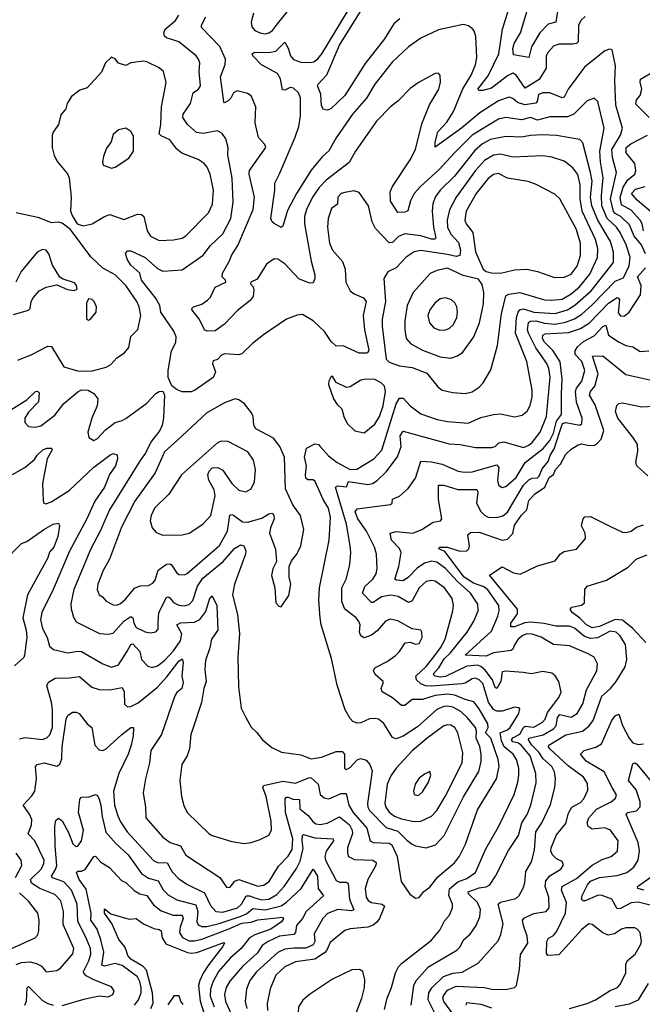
# Model space of a CAD drawing. Extents: x 1550320 to 1685906, y 509093 to 640511.
# Tile 410 of 532: x 1663705 to 1667228, y 570029 to 575599. Entities that reach past the tile are written whole.
import ezdxf

# ---------------------------------------------------------------- set-up
doc = ezdxf.new("R2010")
doc.units = 0

msp = doc.modelspace()

# ---------------------------------------------------------------- linework, layer by layer
at = {"layer": '0CON20XD'}
for points in [[(1665027.3, 575635), (1665015.4, 575585), (1665019.2, 575559.2), (1665035, 575537.8), (1665065, 575524.6), (1665095, 575518.5), (1665115, 575523.6), (1665135, 575537.5), (1665163.4, 575575), (1665306.3, 575755)], [(1666748.3, 575645), (1666738.2, 575585), (1666695, 575572.8), (1666648.8, 575525), (1666600.4, 575445), (1666585, 575384.4), (1666499.3, 575399.3), (1666495.3, 575435), (1666503.3, 575465), (1666538.8, 575525), (1666604.5, 575745.5)], [(1667245.2, 574275.2), (1667222.8, 574325), (1667182.1, 574375), (1667155, 574438.2), (1667106, 574486), (1667075, 574502.3), (1667064.7, 574514.7), (1667047.4, 574585), (1667081, 574735), (1667058.7, 574818.7), (1667054.5, 574865), (1667103.6, 574945), (1667115.4, 574985), (1667077.1, 575115), (1667071.8, 575255), (1667077, 575337), (1667057.7, 575427.7), (1667041.7, 575431.7), (1667015, 575422.9), (1666900.1, 575329.9), (1666808.9, 575205), (1666785, 575160), (1666775, 575156.4), (1666704.2, 575184.2), (1666665, 575185.3), (1666640.9, 575175), (1666633.6, 575136.4), (1666625, 575127.1), (1666562.5, 575117.5), (1666520.8, 575130.8), (1666495, 575152.7), (1666475, 575160.3), (1666415, 575139.5), (1666308.6, 575071.4), (1666205, 574984.4), (1666055, 574877.5), (1666055, 574906.7), (1666071.3, 574965), (1666121.3, 575018.7), (1666160.3, 575079.7), (1666212.4, 575207.6), (1666259.2, 575285), (1666285, 575342.5), (1666292.3, 575385), (1666285.4, 575504.6), (1666276.2, 575535), (1666265, 575549.5), (1666245, 575564.6), (1666215, 575571.8), (1666075, 575541.2), (1665975, 575494.4), (1665904.3, 575445), (1665811.7, 575358.3), (1665714.7, 575235), (1665667.1, 575155), (1665589.1, 575065), (1665495, 574931.4), (1665453.4, 574856.6), (1665416.1, 574823.9), (1665355, 574746.9), (1665271.9, 574615), (1665220.1, 574519.9), (1665195, 574430), (1665185, 574424.2), (1665145, 574446.2), (1665133.8, 574455), (1665126.2, 574475), (1665149.1, 574635), (1665148.9, 574675), (1665175, 574727.8), (1665264.4, 574935), (1665284.1, 574995), (1665294.8, 575055), (1665293.8, 575156.2), (1665283.2, 575185), (1665255, 575212.1), (1665235, 575214.5), (1665205, 575200.6), (1665191.5, 575201.5), (1665180.9, 575265), (1665163.5, 575295), (1665074.2, 575344.2), (1665024.6, 575394.6), (1665020.8, 575405), (1665034.1, 575415.9), (1665115, 575413.4), (1665155, 575421.4), (1665205, 575471.4), (1665225, 575437.5), (1665236.9, 575395), (1665254.2, 575374.2), (1665295, 575359.2), (1665345, 575356.1), (1665369.1, 575360.9), (1665392.1, 575377.9), (1665414.1, 575405.9), (1665559.2, 575645)], [(1665856.9, 575603.1), (1665822.2, 575575), (1665769.2, 575490.8), (1665659.5, 575350.5), (1665545, 575170), (1665465, 575093.6), (1665445, 575087.5), (1665425, 575090), (1665412.1, 575112.1), (1665408.3, 575178.3), (1665390, 575225), (1665393.3, 575235), (1665442.9, 575287.1), (1665515, 575453.9), (1665634.1, 575645.9)], [(1666905, 575617.5), (1666880, 575595), (1666866.2, 575565), (1666865, 575474.4), (1666855, 575464.6), (1666835, 575459.6), (1666755, 575460.4), (1666725, 575448.8), (1666695, 575415.5), (1666684.6, 575395), (1666684, 575325), (1666645, 575259.8), (1666565, 575210.7), (1666515, 575285.6), (1666495, 575296.2), (1666465, 575280.9), (1666375, 575211), (1666325, 575197.8), (1666305, 575198.1), (1666297.1, 575205), (1666355, 575280.8), (1666416.5, 575405), (1666435.9, 575545), (1666474.4, 575665)], [(1666005, 570914.5), (1666057.7, 570932.3), (1666106.6, 570983.4), (1666216.5, 571203.5), (1666302.8, 571347.2), (1666316.6, 571403.4), (1666316.6, 571445), (1666308.1, 571488.1), (1666286.9, 571535), (1666289.2, 571575), (1666283.3, 571595), (1666239.2, 571649.2), (1666200.6, 571685), (1666155, 571710.2), (1666125, 571716), (1666105, 571714.3), (1666065, 571696.2), (1665955, 571599.2), (1665875, 571546.9), (1665835, 571530.5), (1665815, 571539.4), (1665765, 571618.6), (1665735, 571641.5), (1665715, 571646.4), (1665685, 571643.5), (1665635, 571621.8), (1665615, 571620), (1665590, 571630), (1665575.8, 571645.8), (1665547.5, 571695), (1665501.4, 571835), (1665470, 571985), (1665411.5, 572175), (1665404.6, 572215), (1665396.9, 572315), (1665401.1, 572385), (1665455.3, 572655), (1665464.3, 572785), (1665452.4, 572835), (1665421.9, 572885), (1665376.7, 572986.7), (1665365, 572995.4), (1665335, 572996.7), (1665325, 573006), (1665321.6, 573025), (1665328.7, 573075), (1665317.1, 573125), (1665328.8, 573175), (1665375, 573199.4), (1665395, 573195.4), (1665405.2, 573185.2), (1665452.5, 573132.5), (1665500.7, 573095), (1665574.2, 573055), (1665613.4, 573056.6), (1665708.8, 573115), (1665755, 573163.5), (1665834.6, 573425.4), (1665855, 573458), (1665875, 573458.6), (1665915, 573415.3), (1665975, 573368.9), (1666067.9, 573337.9), (1666125.9, 573325.9), (1666242.7, 573317.3), (1666315, 573348.2), (1666385, 573366.2), (1666425, 573368.9), (1666505, 573351.5), (1666548.9, 573361.1), (1666576, 573384), (1666593.4, 573416.6), (1666604.6, 573465), (1666603.9, 573503.9), (1666574.7, 573665), (1666510.2, 573825), (1666516.8, 573915), (1666525.6, 573945), (1666535, 573956.9), (1666555, 573962.4), (1666615, 573944.8), (1666735, 573936.5), (1666805, 573957.9), (1666845.8, 573984.2), (1666939.1, 574065), (1667064, 574226), (1667065.7, 574284.3), (1667048, 574345), (1666975.7, 574465.7), (1666941.7, 574545), (1666934.9, 574595.1), (1666943.8, 574685), (1666934.2, 574735), (1666891.8, 574901.8), (1666875, 574921.9), (1666743, 574943), (1666665, 574947.5), (1666595, 574943.8), (1666545, 574933.5), (1666455, 574937.3), (1666368.3, 574921.7), (1666322.9, 574897.1), (1666280.8, 574859.2), (1666165, 574714), (1666085, 574633.9), (1666056.6, 574595), (1666042.9, 574557.1), (1666038.6, 574515), (1666046.5, 574425), (1666060, 574365), (1666055, 574357.8), (1666035, 574357.9), (1665975, 574375.7), (1665885, 574387.2), (1665847.9, 574372.1), (1665815, 574339.3), (1665796.2, 574336.2), (1665718, 574418), (1665700, 574455), (1665679.4, 574545), (1665625, 574622), (1665595, 574630.6), (1665545, 574622.1), (1665524.3, 574615), (1665504.7, 574595.3), (1665502.7, 574555), (1665469.9, 574530.1), (1665451.3, 574475), (1665446.9, 574425), (1665457.3, 574335), (1665475, 574295.8), (1665531.9, 574231.9), (1665547.1, 574187.1), (1665550.7, 574115), (1665575, 574065.6), (1665597.8, 574047.7), (1665651.1, 574025), (1665666, 574005), (1665648.2, 573925), (1665655.2, 573845), (1665681.2, 573728.8), (1665675, 573715.7), (1665666.8, 573713.2), (1665625, 573713.4), (1665535, 573754.2), (1665495, 573752.9), (1665468, 573778), (1665430, 573835), (1665365, 573895.3), (1665305, 573931.9), (1665275, 573928.1), (1665215, 573904.3), (1665085, 573816.9), (1665022.6, 573767.4), (1664962, 573708), (1664945, 573702.7), (1664865, 573709.5), (1664845, 573699.2), (1664824.2, 573675.8), (1664800.3, 573669.7), (1664797.1, 573655), (1664812.8, 573605), (1664800, 573575), (1664695, 573501.8), (1664675, 573493.5), (1664625, 573493.6), (1664596, 573505), (1664566.8, 573526.8), (1664545.6, 573575), (1664544.5, 573615), (1664564.6, 573725), (1664588, 573772), (1664591.1, 573805), (1664577, 573837), (1664503.8, 573945), (1664498.3, 573981.7), (1664474.6, 574025), (1664395.3, 574125), (1664385.6, 574165), (1664335, 574210), (1664312.5, 574245), (1664303.2, 574276.8), (1664315, 574292), (1664335, 574290.6), (1664415, 574254), (1664485, 574191.1), (1664515.8, 574175.8), (1664625, 574183.1), (1664742.9, 574267.1), (1664785, 574320.6), (1664855, 574387.8), (1664899.2, 574475), (1664913.4, 574566.6), (1664906.9, 574703.1), (1664882.7, 574835), (1664885.6, 574875.6), (1664872.5, 574925), (1664851.2, 574955), (1664825, 574970), (1664783.1, 574963.1), (1664744.6, 574955.4), (1664705, 574961.1), (1664653.9, 575005), (1664629.2, 575045), (1664630.8, 575065), (1664671.1, 575125), (1664685.9, 575184.1), (1664716.9, 575205), (1664728.5, 575225), (1664720.7, 575305), (1664723.6, 575355), (1664717.5, 575375), (1664702.9, 575395), (1664605, 575474), (1664535, 575495.6), (1664524.4, 575505), (1664520.5, 575525), (1664527.8, 575545), (1664586.5, 575595), (1664606.1, 575625)], [(1665965, 570634), (1665992, 570668), (1666025, 570692.9), (1666070.1, 570749.9), (1666165, 570830.4), (1666193.4, 570866.6), (1666227.5, 570935), (1666295, 571128.6), (1666402, 571305), (1666417.9, 571375), (1666411.4, 571415), (1666370.2, 571535), (1666340.6, 571565), (1666355.5, 571595), (1666353.4, 571615), (1666305, 571700.9), (1666275, 571740.8), (1666225, 571753.4), (1666167.2, 571777.2), (1666125, 571783.1), (1666055, 571775.5), (1665985, 571752.9), (1665955, 571753.6), (1665925, 571753.5), (1665885, 571719.5), (1665865, 571719.5), (1665815, 571762.9), (1665756.6, 571796.6), (1665750, 571815), (1665762.5, 571845), (1665761.1, 571855), (1665716.4, 571895), (1665706.5, 571915), (1665715, 571931.9), (1665785, 571969.2), (1665828.9, 572001.1), (1665854.3, 572025), (1665886.4, 572073.6), (1665915, 572077.5), (1665945, 572066.2), (1665965, 572071.2), (1665982, 572105), (1665981.2, 572135), (1665975, 572146), (1665925, 572153.8), (1665845, 572199.1), (1665801.3, 572208.7), (1665775, 572196.9), (1665727.8, 572142.2), (1665695, 572117.3), (1665655, 572102.1), (1665635, 572113.1), (1665628.5, 572135), (1665630.9, 572175), (1665623.8, 572193.8), (1665608.6, 572215), (1665545, 572264.5), (1665527.5, 572307.5), (1665528.4, 572385), (1665552.9, 572435), (1665574, 572515), (1665578.9, 572585), (1665575, 572622.5), (1665553.5, 572745), (1665492.5, 572955), (1665505, 572961.2), (1665554.2, 572955.8), (1665565, 572986.7), (1665675, 572969.4), (1665700.6, 572975), (1665727.6, 572992.4), (1665778.2, 573041.8), (1665843.6, 573126.4), (1665862.8, 573185), (1665857.6, 573245), (1665875, 573271.5), (1666135, 573199.4), (1666197.5, 573195), (1666285, 573178.2), (1666375, 573179.2), (1666394.5, 573185.5), (1666416.2, 573205), (1666445, 573211.2), (1666555, 573178.8), (1666585, 573191.2), (1666605, 573208.1), (1666649.5, 573265), (1666686.1, 573355), (1666706, 573576), (1666699.3, 573625), (1666687, 573655), (1666625, 573742.4), (1666584.5, 573825), (1666578.8, 573845), (1666583.1, 573886.9), (1666595.6, 573894.4), (1666625, 573895.3), (1666675, 573881.5), (1666735, 573876.8), (1666793, 573887), (1666843.4, 573906.6), (1666885, 573934), (1666944, 573986), (1667075, 574119.5), (1667121.1, 574138.9), (1667153.5, 574206.5), (1667159.6, 574255), (1667137.3, 574325), (1667103.2, 574395), (1667081.6, 574425), (1667029.1, 574475), (1666998.5, 574545), (1666996.2, 574605), (1667006.7, 574705), (1666990.6, 574795), (1666987, 574855), (1667011.7, 574985), (1666975.3, 575135.2), (1666955, 575154.4), (1666915, 575140), (1666840.5, 575065), (1666805, 575048.7), (1666705, 575048.6), (1666635, 575031), (1666595, 575045.2), (1666545, 575033.1), (1666455, 575044.7), (1666415, 575036.4), (1666265, 574946.5), (1666165, 574845.3), (1666078.4, 574751.6), (1665972.8, 574655), (1665937.7, 574615), (1665916.2, 574575), (1665902.1, 574517.9), (1665885, 574510), (1665845, 574507.5), (1665802.9, 574572.9), (1665801.8, 574625), (1665814.7, 574655), (1665915, 574806.5), (1665944.1, 574865), (1665979.8, 575010.2), (1666023.6, 575116.4), (1666076.2, 575205), (1666085.6, 575245), (1666083.8, 575283.8), (1666075, 575296), (1666055, 575294), (1665965, 575245.7), (1665915, 575210), (1665845, 575137.1), (1665803.3, 575106.7), (1665723.5, 575025), (1665604.6, 574855), (1665568.7, 574791.3), (1665439.3, 574690.7), (1665399.9, 574650.1), (1665361.9, 574595), (1665327.3, 574525), (1665316.6, 574485), (1665317.2, 574445), (1665353.6, 574233.6), (1665374.5, 574155), (1665375.6, 574135), (1665365, 574111.2), (1665345, 574108.2), (1665285, 574133.1), (1665205, 574217.5), (1665165, 574244.4), (1665145, 574246.5), (1665101.8, 574215), (1665048, 574132), (1665013.3, 574115), (1665012, 574105), (1665026.9, 574086.9), (1665030.2, 574070.2), (1665026.1, 574033.9), (1665009.2, 574010.8), (1664936.7, 573953.3), (1664865, 573875.8), (1664810.5, 573839.5), (1664766.4, 573836.4), (1664752.3, 573842.3), (1664719.1, 573909.1), (1664682, 573955), (1664680, 573965), (1664688.8, 573975), (1664735, 573989.5), (1664768.3, 574011.7), (1664785, 574030), (1664811.2, 574085), (1664870.8, 574115), (1664870.6, 574125), (1664851.1, 574145), (1664851.9, 574165), (1664893.1, 574235), (1664905, 574268.8), (1664939, 574321), (1665026.7, 574525), (1665034, 574594), (1665003.2, 574725), (1665004.6, 574745), (1665098.1, 574875), (1665093, 574893), (1665056.7, 574933.3), (1665038.2, 575015), (1665041.5, 575105), (1665015, 575168.6), (1664995, 575181.4), (1664935, 575197.1), (1664915, 575185.7), (1664900.4, 575155), (1664885, 575139.1), (1664865, 575128.6), (1664860, 575135), (1664842.2, 575275), (1664868.4, 575345), (1664869.7, 575375), (1664836.8, 575446.8), (1664734.6, 575555), (1664733.1, 575566.9), (1664758.8, 575615)], [(1664495, 574349.1), (1664575, 574353.6), (1664625, 574363.8), (1664645, 574375.5), (1664773.5, 574506.5), (1664795.4, 574555), (1664802.7, 574635), (1664783.8, 574725), (1664765.5, 574765), (1664749.4, 574785), (1664715, 574808.2), (1664623.3, 574843.3), (1664595, 574865.7), (1664555, 574919.5), (1664505, 574941.8), (1664493.8, 574953.8), (1664503.9, 575005), (1664507.9, 575105), (1664534.3, 575244.3), (1664519.2, 575305), (1664495, 575327.1), (1664425, 575360.5), (1664405, 575363.5), (1664334.4, 575355.6), (1664305, 575340), (1664265, 575353.3), (1664245, 575377.5), (1664225, 575387.5), (1664190, 575355), (1664167.3, 575302.7), (1664087.1, 575212.9), (1664045, 575200), (1663999.2, 575165), (1663974.4, 575125), (1663966.4, 575093.6), (1663938.6, 575061.4), (1663925, 575006.7), (1663895, 574963.3), (1663889.2, 574945), (1663889.2, 574875), (1663900.3, 574830.3), (1663918.6, 574795), (1663975, 574726), (1663984.6, 574704.6), (1663997.5, 574595), (1663992.5, 574515), (1664001.7, 574491.7), (1664031.4, 574445), (1664065, 574433.1), (1664115, 574444.3), (1664185, 574485.7), (1664215, 574496), (1664295, 574469.4), (1664371.7, 574498.3), (1664395, 574497.1), (1664408.5, 574485), (1664426.2, 574405), (1664445, 574374.5), (1664495, 574349.1)], [(1667267.5, 575045), (1667191.6, 575121.6), (1667195.3, 575145), (1667215, 575170.5), (1667224.7, 575205), (1667215.9, 575245), (1667218.4, 575261.6), (1667295, 575307.8)], [(1664225, 574758.8), (1664245, 574763.8), (1664323.3, 574815), (1664348.6, 574855), (1664349.4, 574939.4), (1664335, 574966.2), (1664305, 574985.8), (1664265, 574975.8), (1664235, 574948.8), (1664222.2, 574907.8), (1664195, 574868.8), (1664179.2, 574825), (1664174.1, 574794.1), (1664177.5, 574775), (1664225, 574758.8)], [(1667234.2, 574404.2), (1667226.6, 574445), (1667215.4, 574465.4), (1667165, 574521.9), (1667110.6, 574550.6), (1667102.4, 574592.4), (1667119.1, 574650.9), (1667146.2, 574693.8), (1667184.7, 574725), (1667191.8, 574745), (1667184.7, 574785), (1667135.8, 574845.8), (1667136.9, 574875), (1667163.5, 574896.5), (1667257.5, 574945)], [(1666225, 573484.4), (1666265.4, 573494.6), (1666305, 573520.6), (1666327.8, 573545), (1666371.7, 573618.3), (1666408.5, 573755), (1666431, 573935), (1666455, 574036.9), (1666473.3, 574046.7), (1666535, 574055.7), (1666675, 574014.8), (1666715, 574012.2), (1666775, 574018.4), (1666825, 574048.7), (1666872.2, 574087.8), (1666930.4, 574159.6), (1666974, 574254), (1666976.5, 574305), (1666963.1, 574355), (1666888.4, 574515), (1666875.8, 574585), (1666877, 574665), (1666862.8, 574722.8), (1666835, 574760.4), (1666785, 574799.1), (1666715, 574820.8), (1666665, 574829.1), (1666495, 574820.9), (1666425, 574837.5), (1666385, 574832.9), (1666335, 574802.1), (1666285, 574746.5), (1666174.5, 574595.5), (1666136.9, 574523.1), (1666123.9, 574465), (1666126.5, 574425), (1666143.8, 574385), (1666188.4, 574338.4), (1666198.5, 574295), (1666195, 574264.5), (1666175, 574258.9), (1666125, 574271.4), (1665975, 574292.6), (1665937.1, 574285), (1665892.2, 574255), (1665835, 574195.4), (1665787.4, 574172.6), (1665765.6, 574135), (1665774.1, 574004.1), (1665755.4, 573905), (1665755.4, 573865), (1665779.2, 573679.2), (1665795, 573662.5), (1665855, 573641.1), (1665925, 573631.6), (1666009.2, 573599.2), (1666071.2, 573521.2), (1666095, 573503.3), (1666155, 573490.5), (1666225, 573484.4)], [(1666730.8, 574140.8), (1666785, 574142.7), (1666825, 574159.1), (1666858.9, 574205), (1666878.2, 574265), (1666878.9, 574335), (1666853.5, 574415), (1666760.6, 574585), (1666732, 574612), (1666626.5, 574666.5), (1666582.9, 574682.9), (1666465, 574703.3), (1666415, 574729.6), (1666385, 574723.2), (1666355, 574700.8), (1666287.4, 574615), (1666231.2, 574515), (1666223.8, 574465), (1666231.5, 574445), (1666268.2, 574395), (1666285, 574286), (1666327.2, 574187.2), (1666344.3, 574174.3), (1666375, 574167.1), (1666425, 574164.5), (1666458.3, 574171.7), (1666505, 574183.6), (1666575, 574187.8), (1666634.5, 574174.5), (1666730.8, 574140.8)], [(1667271.9, 574515), (1667198.3, 574578.3), (1667166.4, 574615), (1667189.9, 574640.1), (1667243.5, 574655)], [(1663695, 573672.5), (1663775, 573705.4), (1663865, 573752.9), (1663885, 573750), (1663955, 573635.7), (1664031.8, 573611.8), (1664109.2, 573610.8), (1664195, 573633.6), (1664221.5, 573648.5), (1664254.6, 573685.4), (1664297.5, 573715), (1664323.1, 573745), (1664333.5, 573806.5), (1664373.6, 573846.4), (1664390.9, 573925), (1664380.7, 573975), (1664367.6, 574005), (1664305.1, 574095), (1664245, 574155.5), (1664175, 574194), (1664107.6, 574257.6), (1663992.5, 574412.5), (1663945, 574448.1), (1663925, 574453.5), (1663885, 574449.1), (1663815, 574478), (1663685, 574506.2)], [(1663669.5, 573930.5), (1663755, 573956.2), (1663763.8, 573965), (1663769.4, 574005), (1663781.9, 574025), (1663814.7, 574065.3), (1663855, 574086.7), (1663915, 574098.8), (1663975, 574072), (1664013, 574067), (1664030, 574075), (1664026.7, 574095), (1664015, 574110), (1663951.2, 574131.2), (1663933, 574143), (1663890.9, 574210.9), (1663870.8, 574275), (1663855.8, 574295.8), (1663835, 574298.6), (1663805, 574282.9), (1663714.2, 574175), (1663684.3, 574115)], [(1665769.9, 570000.1), (1665784.7, 570065), (1665809.7, 570125), (1665831.9, 570208.1), (1665848.3, 570241.7), (1665865, 570261.1), (1666035, 570392.5), (1666082.1, 570447.9), (1666108.3, 570501.7), (1666136.6, 570533.4), (1666153.1, 570575), (1666153.2, 570595), (1666133.2, 570645), (1666137.3, 570682.7), (1666185, 570723), (1666235, 570741.9), (1666283.2, 570775), (1666341.8, 570908.2), (1666414, 571034), (1666502.9, 571217.1), (1666524.2, 571285), (1666529.5, 571325), (1666528.3, 571365), (1666516.1, 571415), (1666496.8, 571445), (1666446.5, 571486.5), (1666430.5, 571520.5), (1666422.7, 571565), (1666465, 571582.2), (1666480.3, 571595), (1666529.2, 571675), (1666535, 571700), (1666527.3, 571707.3), (1666505, 571710), (1666435, 571688), (1666405, 571688.1), (1666386.2, 571696.2), (1666358.3, 571738.3), (1666325, 571844), (1666305, 571865.2), (1666285, 571873.7), (1666265, 571871.1), (1666225, 571846.7), (1666207.4, 571842.6), (1666035, 571828.8), (1666001.7, 571831.7), (1665975, 571842.7), (1665950.3, 571865), (1665947.1, 571885), (1666005, 571940), (1666047.5, 571995), (1666086, 572045), (1666111.7, 572095), (1666155.3, 572255), (1666158.9, 572285), (1666152.9, 572325), (1666109.5, 572385), (1666055, 572422.9), (1666035, 572426.8), (1666005, 572421.2), (1665965, 572384.4), (1665925, 572312), (1665905, 572301.9), (1665846.1, 572336.1), (1665805, 572344), (1665752.5, 572335), (1665705, 572302.2), (1665695, 572301.6), (1665644.5, 572355), (1665657.9, 572392.1), (1665702.7, 572435), (1665722.1, 572465), (1665727.9, 572495), (1665723.9, 572575), (1665712.8, 572615), (1665668.3, 572705), (1665618.1, 572775), (1665602.9, 572815), (1665615, 572832.7), (1665715.4, 572845.4), (1665803.5, 572856.5), (1665812.5, 572865), (1665815, 572887.1), (1665855, 572903.1), (1665902.9, 572947.1), (1665945.5, 573005), (1665975, 573101.4), (1666035, 573098), (1666094.7, 573084.7), (1666186, 573046), (1666219.7, 573039.7), (1666265, 573041.9), (1666405, 573080.4), (1666416.6, 573065), (1666408.8, 572995), (1666415, 572966.7), (1666435, 572951.9), (1666455, 572957.5), (1666515, 573010), (1666564.2, 573095), (1666666, 573174), (1666705, 573219.3), (1666725, 573260), (1666742.7, 573327.3), (1666770.8, 573365), (1666771.4, 573485), (1666774.4, 573565.6), (1666763.5, 573663.5), (1666723.6, 573725), (1666673.6, 573775), (1666663.4, 573795), (1666664.8, 573815.2), (1666678.3, 573821.7), (1666810.5, 573829.5), (1666878, 573852), (1666928.9, 573885), (1667036.1, 573995), (1667085, 574026.9), (1667094, 574024), (1667097.8, 574015), (1667090.8, 573940.8), (1667105, 573924.5), (1667125, 573921.8), (1667153.8, 573945), (1667217.6, 574042.4), (1667221.9, 574095), (1667200.7, 574145), (1667245.6, 574195)], [(1666145, 573684.6), (1666182.7, 573697.3), (1666212.1, 573717.9), (1666273.8, 573805), (1666307.5, 573885), (1666328.6, 573991.4), (1666330.9, 574055), (1666321.5, 574101.5), (1666301.7, 574131.7), (1666215, 574151.6), (1666125, 574194), (1666065, 574179.2), (1666027, 574163), (1665932.1, 574055), (1665897.6, 573982.4), (1665884.7, 573895.3), (1665883.6, 573843.6), (1665892.3, 573795), (1665918.6, 573765), (1665985, 573730.3), (1666085, 573692.2), (1666145, 573684.6)], [(1664095, 573900), (1664105, 573902.5), (1664137.5, 573945), (1664140, 573975), (1664127.5, 574005), (1664115, 574016.7), (1664095, 574020), (1664083.3, 573995), (1664083, 573907), (1664095, 573900)], [(1666082.2, 573842.2), (1666115, 573844.5), (1666135, 573852.2), (1666159.1, 573875), (1666179.2, 573915), (1666181.6, 573945), (1666178.9, 573975), (1666167.9, 573997.9), (1666148, 574015), (1666115, 574026.2), (1666085, 574018.9), (1666054.4, 573995.6), (1666025, 573956.9), (1666013.8, 573925), (1666023.5, 573885), (1666047.5, 573855), (1666082.2, 573842.2)], [(1666554.5, 571905.5), (1666456.4, 571913.6), (1666435, 571910), (1666427.6, 571855), (1666405, 571815.6), (1666395, 571821.9), (1666379.6, 571865), (1666338.6, 571918.6), (1666315, 571940.2), (1666295, 571947.9), (1666235, 571943), (1666115, 571883.7), (1666085, 571880.4), (1666055, 571885.4), (1666046.7, 571895), (1666050, 571905), (1666077.2, 571932.8), (1666106.5, 571983.5), (1666140.6, 572015), (1666236.1, 572135), (1666275, 572197.1), (1666299.1, 572255), (1666296.6, 572293.4), (1666256.4, 572355), (1666181.4, 572421.4), (1666115, 572494.3), (1666065, 572529.8), (1666035, 572536.7), (1665995, 572525.6), (1665954, 572496), (1665904.6, 572445), (1665875, 572424.6), (1665837.8, 572427.8), (1665828.1, 572435), (1665850.8, 572505), (1665863.8, 572585), (1665855, 572608.2), (1665809.3, 572655), (1665800.8, 572695), (1665835, 572702.9), (1665928.8, 572695), (1665980, 572715), (1666045, 572756.2), (1666086.2, 572765), (1666094.2, 572775), (1666074.2, 572884.2), (1666075, 572965.6), (1666104.1, 572965.9), (1666185, 572940.8), (1666290.9, 572940.9), (1666297, 572927), (1666289.4, 572865), (1666315, 572816.4), (1666335, 572795.4), (1666355, 572785.3), (1666405, 572782.3), (1666437.9, 572792.1), (1666465, 572812.6), (1666555, 572965.9), (1666585.7, 572995.7), (1666605, 573004.6), (1666635, 573006.8), (1666645, 573017.1), (1666661.3, 573058.7), (1666695, 573100.4), (1666705.8, 573134.2), (1666728.5, 573171.5), (1666775.6, 573314.4), (1666795, 573321.1), (1666874.6, 573305.4), (1666885.3, 573315), (1666887.6, 573345), (1666855.5, 573435.5), (1666849.7, 573495), (1666855.8, 573515), (1666886, 573555), (1666903.2, 573615), (1666885.8, 573665), (1666847.7, 573705), (1666847.7, 573725), (1666861.2, 573748.8), (1666895, 573778.7), (1666955, 573811.3), (1667005, 573862.8), (1667021.7, 573871.7), (1667037.3, 573815), (1667096.2, 573775), (1667135, 573755.3), (1667175, 573748.5), (1667215, 573721.8), (1667265, 573725.5)], [(1666055.8, 569975), (1666015.6, 570055), (1666020.6, 570095), (1666037.4, 570122.6), (1666103.9, 570186.1), (1666155, 570204.8), (1666208.7, 570211.3), (1666298.6, 570261.4), (1666411.9, 570388.1), (1666427.9, 570425), (1666441.1, 570485), (1666413.1, 570595), (1666425, 570606.8), (1666512.9, 570627.1), (1666530.5, 570645), (1666554, 570686), (1666563.5, 570716.5), (1666569.6, 570780.4), (1666600, 570835), (1666618.5, 570901.5), (1666625.9, 571004.1), (1666659.5, 571055), (1666708.8, 571158.8), (1666732.4, 571255), (1666737.4, 571305), (1666731.6, 571345), (1666715.9, 571375), (1666667.7, 571417.7), (1666641.6, 571455), (1666602.4, 571495), (1666583.8, 571525), (1666586.1, 571533.9), (1666666.8, 571553.2), (1666725, 571587.7), (1666739.8, 571605), (1666747.6, 571652.4), (1666761.3, 571668.7), (1666825, 571653.5), (1666859.2, 571675), (1666891.7, 571728.3), (1666911.5, 571808.5), (1666970.5, 571915), (1666974.4, 571955), (1666955, 571992.5), (1666922.4, 572012.4), (1666815, 572056.2), (1666725, 572065.4), (1666655, 572105.3), (1666605, 572122.5), (1666575, 572124.1), (1666551.5, 572115), (1666525, 572094.6), (1666505, 572062.5), (1666495, 572038.6), (1666485, 572030.8), (1666385, 572018.1), (1666345, 571999.3), (1666226, 572005), (1666375, 572139.2), (1666411, 572225), (1666418, 572255), (1666416.4, 572285), (1666354, 572374), (1666331.3, 572391.3), (1666272.1, 572412.1), (1666219.3, 572445), (1666110.2, 572590.2), (1666076.2, 572605), (1666080, 572615), (1666125, 572616), (1666195, 572592.5), (1666235.3, 572594.7), (1666246.4, 572605), (1666250, 572620), (1666240.5, 572685), (1666255, 572698.7), (1666305, 572699.1), (1666435, 572655.6), (1666465, 572660), (1666495, 572692.5), (1666505, 572738.8), (1666545, 572796.7), (1666573.6, 572826.4), (1666585, 572880), (1666617.5, 572915), (1666675.5, 572954.5), (1666701.3, 573008.7), (1666724.6, 573025.4), (1666737.5, 573055), (1666764.6, 573085.4), (1666795, 573142), (1666825, 573170), (1666865, 573193.3), (1666885, 573198.8), (1666925, 573190), (1666957, 573193), (1666975, 573202.5), (1666994.1, 573225.9), (1667009.4, 573275), (1666960.8, 573420.8), (1666928.4, 573475), (1666933.9, 573495), (1666958.4, 573525), (1666977.7, 573595), (1666946.2, 573695), (1667005, 573696.7), (1667135, 573591.3), (1667287.5, 573557.5)], [(1665655, 573261.9), (1665715, 573311.8), (1665741.6, 573355), (1665761.2, 573415), (1665775.8, 573495), (1665770, 573525), (1665751.1, 573545), (1665715, 573564.2), (1665664.2, 573565.8), (1665635, 573560), (1665575, 573521.4), (1665555, 573519.2), (1665496, 573546), (1665475, 573582.5), (1665465, 573576.7), (1665453.8, 573555), (1665453.3, 573535), (1665480, 573455), (1665502.3, 573422.3), (1665528.1, 573398.1), (1665538.5, 573355), (1665557.7, 573315), (1665602.3, 573272.3), (1665655, 573261.9)], [(1663655, 573392), (1663745, 573449.3), (1663795, 573495.7), (1663807, 573497), (1663815, 573487.5), (1663812.5, 573437.5), (1663755, 573379.1), (1663735.4, 573345), (1663735, 573321.2), (1663755, 573297.5), (1663793, 573293), (1663825, 573301.4), (1663905, 573361.2), (1663955, 573428.1), (1664035, 573493.6), (1664055, 573505.4), (1664092.4, 573502.4), (1664124.6, 573484.6), (1664146.7, 573455), (1664144.3, 573415), (1664113.5, 573345), (1664090, 573265), (1664095.9, 573235.9), (1664125, 573218), (1664145, 573230), (1664191, 573279), (1664245, 573319.4), (1664285, 573331.1), (1664305, 573343.8), (1664425, 573429.1), (1664475, 573484.2), (1664495, 573496), (1664515, 573497.5), (1664524, 573474), (1664518.4, 573345), (1664511.2, 573305), (1664497.6, 573275), (1664451.6, 573215), (1664415.3, 573145), (1664386.7, 573105)], [(1665185, 572277.5), (1665228.3, 572341.7), (1665238.6, 572405), (1665230.8, 572445), (1665230, 572505), (1665242.3, 572537.7), (1665274, 572575), (1665296.4, 572623.6), (1665312.2, 572715), (1665294.2, 572795), (1665251.5, 572855), (1665208.3, 572945), (1665204, 573125), (1665176.8, 573185), (1665141.3, 573231.3), (1665041.1, 573285), (1665030.4, 573305), (1665026.8, 573355), (1665017.4, 573375), (1664977, 573425), (1664945, 573448.1), (1664925, 573454.6), (1664865, 573431.5), (1664765, 573374.6), (1664599, 573221), (1664524.8, 573155.2), (1664471.3, 573035), (1664356.6, 572875), (1664282, 572728), (1664213, 572547), (1664176.9, 572483.1), (1664147.5, 572405), (1664144, 572375), (1664155, 572345.7), (1664174.6, 572334.6), (1664195, 572310.6), (1664235, 572288.9), (1664255, 572287.8), (1664275, 572296.7), (1664305, 572322.5), (1664355, 572383.5), (1664387.1, 572397.1), (1664435, 572397.8), (1664459.2, 572410.8), (1664471.9, 572428.1), (1664489.3, 572485), (1664535, 572518.9), (1664555, 572521.8), (1664565, 572515.5), (1664591.7, 572471.7), (1664605, 572461.1), (1664635, 572459.2), (1664653.3, 572466.7), (1664836.7, 572625), (1664881.1, 572705), (1664895, 572795.7), (1664905, 572800), (1664915, 572795.4), (1664965, 572759.2), (1664995, 572756.1), (1665075, 572779.2), (1665115, 572804.1), (1665135, 572806.9), (1665144, 572794), (1665145.4, 572775), (1665123.6, 572725), (1665117.8, 572695), (1665153, 572603), (1665157.5, 572535), (1665138.3, 572491.7), (1665130, 572455), (1665148, 572385), (1665155, 572300), (1665170.7, 572280.7), (1665185, 572277.5)], [(1667258.8, 573018.8), (1667196.9, 573075), (1667191.4, 573095), (1667202.3, 573157.7), (1667199.7, 573195), (1667179.8, 573229.8), (1667088.7, 573345), (1667076.9, 573383.1), (1667083.4, 573416.6), (1667095, 573428), (1667115, 573432), (1667225, 573409.6), (1667355, 573417.1)], [(1664515, 572682.5), (1664625, 572684.4), (1664663.8, 572695), (1664740.8, 572745), (1664787.3, 572795), (1664811.2, 572905), (1664805, 572938.8), (1664775.6, 572995), (1664770, 573025), (1664777.5, 573045), (1664795, 573064), (1664825.6, 573065.6), (1664855, 573050), (1664905.5, 572975), (1664945, 572938.2), (1664985, 572928.6), (1665014.5, 572945.5), (1665034.6, 572985.4), (1665038.5, 573055), (1665027.9, 573107.9), (1664995.6, 573155), (1664885, 573213.5), (1664845.6, 573214.4), (1664825, 573205.7), (1664620, 573025), (1664548.9, 572915), (1664468, 572835), (1664449.3, 572795), (1664443.5, 572763.5), (1664454.3, 572724.3), (1664478.3, 572698.3), (1664515, 572682.5)], [(1663665, 573025.6), (1663735, 573065.3), (1663789.1, 573110.9), (1663804.3, 573135.7), (1663835.5, 573165), (1663858.8, 573175), (1663885.5, 573175.5), (1663888.9, 573165), (1663861.2, 573115), (1663833.6, 572975), (1663837.6, 572877.6), (1663841.4, 572865), (1663855, 572860), (1663887, 572873), (1663985, 572935.3), (1664125, 573067.5), (1664215, 573136.5), (1664235, 573144.3), (1664257, 573137), (1664258.2, 573115), (1664246.6, 573075), (1664214.4, 573025.6), (1664184.8, 572955.2), (1664129.7, 572875), (1664084.3, 572775.7), (1663986.8, 572593.2), (1663894.1, 572375), (1663830.8, 572245), (1663822.4, 572205), (1663834.2, 572155), (1663860, 572105), (1663874.4, 572055), (1663896.9, 572036.9), (1663978.2, 572018.2), (1664035, 572027.6), (1664055, 572025.3), (1664175.9, 571955.9), (1664225, 571935.5), (1664265, 571950), (1664312.4, 572022.4), (1664335, 572064.4), (1664345, 572069.1), (1664385.3, 572025.3), (1664395, 571980), (1664431.2, 571941.2), (1664455, 571933.6), (1664485.6, 571944.4), (1664523.8, 571975), (1664575, 572029), (1664615.2, 572085), (1664623.4, 572125), (1664595, 572176.7), (1664615, 572188), (1664695, 572191.6), (1664723.6, 572206.4), (1664758.1, 572251.9), (1664779, 572321), (1664795, 572340), (1664819.8, 572285), (1664826.4, 572145), (1664790, 572095), (1664780.8, 572045), (1664757.5, 571975), (1664753.2, 571923.2), (1664761.2, 571855), (1664747.3, 571815), (1664734, 571736), (1664685, 571586.7), (1664674.4, 571555), (1664666.9, 571475), (1664653.1, 571435), (1664622.2, 571385), (1664610.6, 571295), (1664620.6, 571205), (1664633.4, 571153.4), (1664653.6, 571113.6), (1664775, 570995.8), (1664793.8, 570985), (1664905, 570949.4), (1664975, 570938.6), (1665015, 570944.2), (1665065, 570960.8), (1665115, 570986.7), (1665130, 571015), (1665128.1, 571065), (1665100.4, 571205), (1665081.1, 571255), (1665085, 571267.8), (1665195, 571291.4), (1665265, 571281.2), (1665345, 571312.6), (1665355, 571310.3), (1665394.8, 571274.8), (1665405, 571215.7), (1665427.4, 571197.4), (1665455, 571191.1), (1665525, 571222.7), (1665552.2, 571222.2), (1665567.5, 571155), (1665591.3, 571115), (1665668.9, 571025), (1665687.5, 570955), (1665705, 570944.1), (1665795, 570941.2), (1665811, 570931), (1665841.6, 570865), (1665864.2, 570725), (1665912.6, 570652.6), (1665945, 570630), (1665965, 570634)], [(1664386.7, 573105), (1664214.2, 572825.8), (1664161.2, 572705), (1664107.9, 572605), (1664011.2, 572375), (1663995.5, 572295.5), (1663996.3, 572266.3), (1664008.9, 572218.9), (1664025, 572192.5), (1664156, 572126), (1664205, 572122.9), (1664235, 572129.6), (1664294, 572196), (1664335, 572223.8), (1664344.7, 572214.7), (1664350.4, 572185), (1664365, 572161.3), (1664415, 572135.4), (1664445, 572131.2), (1664475, 572135.7), (1664488.2, 572151.8), (1664488.9, 572185), (1664492.6, 572245), (1664535, 572330), (1664545, 572334.4), (1664555, 572328.1), (1664575, 572302.2), (1664605, 572286.2), (1664636, 572284), (1664665, 572290.5), (1664685, 572312.9), (1664711.7, 572395), (1664741.1, 572438.9), (1664856.1, 572533.9), (1664921.5, 572608.5), (1664955, 572628.2), (1664973.3, 572623.3), (1664984.6, 572595), (1664982.8, 572575), (1664920.4, 572405), (1664908.9, 572345), (1664937.3, 572235), (1664949.6, 572125), (1664940, 571995), (1664944.2, 571825), (1664959.2, 571705), (1664983.8, 571655), (1665015, 571596.7), (1665047, 571567), (1665078.8, 571525), (1665132.4, 571482.4), (1665185.6, 571455.6), (1665295, 571441.1), (1665355, 571417.5), (1665413.1, 571426.9), (1665495, 571459.2), (1665529.2, 571459.2), (1665543.8, 571445), (1665543.1, 571365), (1665555, 571357.1), (1665575, 571369.4), (1665615, 571413.1), (1665635, 571418.9), (1665665, 571410.6), (1665686, 571386), (1665699.3, 571349.3), (1665672.9, 571165), (1665674.7, 571145), (1665685.3, 571125), (1665779.5, 571029.5), (1665845, 571009), (1665895, 570957.1), (1665925, 570935.9), (1665945, 570926.2), (1666005, 570914.5)], [(1663615, 572534.5), (1663715, 572636.4), (1663745, 572646.9), (1663841.1, 572715), (1663895, 572744.5), (1663925, 572751.2), (1663931.4, 572735), (1663921.1, 572675), (1663898.1, 572615), (1663873.1, 572586.9), (1663864.7, 572555), (1663749.5, 572345), (1663723.3, 572215), (1663742.8, 572145), (1663746.7, 572105), (1663733.1, 572005), (1663728, 571992), (1663676.4, 571943.6)], [(1666843.8, 572156.2), (1666815, 572167.5), (1666738.7, 572168.7), (1666673.4, 572183.4), (1666595, 572191.4), (1666562.4, 572187.6), (1666505, 572164.1), (1666484.6, 572164.6), (1666483.9, 572185), (1666521.7, 572238.3), (1666520.8, 572265), (1666363.6, 572456.4), (1666435, 572503.3), (1666499.8, 572469.8), (1666536.6, 572463.4), (1666635, 572510), (1666735, 572538.1), (1666765, 572577.1), (1666785, 572591.2), (1666856.4, 572603.6), (1666905.6, 572665), (1666904.4, 572695), (1666884.5, 572735), (1666892.9, 572775), (1666902.7, 572787.3), (1666935, 572788.5), (1667048.3, 572731.7), (1667115, 572699.2), (1667135, 572697.5), (1667165, 572705.7), (1667195, 572727.7), (1667235, 572742)], [(1667246.8, 572076.8), (1667173.8, 572155), (1667115, 572203.1), (1667074, 572206), (1666985, 572166.1), (1666945, 572158.4), (1666911.1, 572175), (1666873.4, 572213.4), (1666830.8, 572245), (1666820, 572265), (1666828.8, 572275), (1666883.6, 572286.4), (1666900, 572300), (1666902.9, 572375), (1666915, 572393.8), (1667025, 572429.2), (1667147.9, 572502.1), (1667193.4, 572546.6), (1667225, 572560.3), (1667255, 572571.7)], [(1666155.2, 569975), (1666105.2, 570045), (1666099.5, 570065), (1666103.3, 570076.7), (1666125, 570110.3), (1666175, 570132.9), (1666335, 570125.4), (1666375, 570114.7), (1666455, 570113.8), (1666504.2, 570124.2), (1666515.8, 570135), (1666533.2, 570226.8), (1666538.3, 570311.7), (1666580.8, 570375), (1666577.2, 570415), (1666554.8, 570475), (1666550.3, 570505), (1666561.3, 570518.7), (1666615, 570543.7), (1666684.7, 570555.3), (1666700.9, 570575), (1666699.2, 570635), (1666678.4, 570695), (1666681.8, 570728.2), (1666703.7, 570756.3), (1666768.1, 570795), (1666781.7, 570818.3), (1666775, 570836.9), (1666743.1, 570853.1), (1666719.6, 570875), (1666711.2, 570895), (1666711.6, 570915), (1666742.5, 570987.5), (1666795, 571052.2), (1666810.8, 571110.8), (1666830, 571145), (1666878.2, 571171.8), (1666897.4, 571192.6), (1666918.8, 571241.2), (1666918.1, 571278.1), (1666895.4, 571315), (1666807.7, 571377.7), (1666705.4, 571475), (1666698, 571485), (1666699.2, 571495), (1666795, 571553.3), (1666890, 571575), (1666925, 571601.8), (1666948.9, 571635), (1666998.4, 571771.6), (1667047.7, 571815), (1667080.3, 571855), (1667130.9, 571939.1), (1667141.1, 571978.9), (1667132.9, 572065), (1667101.3, 572115), (1667080.5, 572135), (1667045, 572139.4), (1666975, 572102.9), (1666935, 572098.3), (1666900.5, 572110.5), (1666843.8, 572156.2)], [(1663705, 571530.4), (1663735, 571538), (1663835, 571527.8), (1663861.3, 571538.7), (1663875.8, 571554.2), (1663891.2, 571595), (1663891.2, 571695), (1663885, 571738.6), (1663858.6, 571831.4), (1663868.2, 571851.8), (1663905.4, 571874.6), (1663985, 571875.3), (1664043.9, 571883.9), (1664113.7, 571823.7), (1664155, 571809.2), (1664215, 571808.8), (1664285, 571820.8), (1664296.7, 571796.7), (1664297.6, 571727.6), (1664315, 571712.5), (1664335, 571714.6), (1664375, 571734.1), (1664485, 571823.2), (1664538.3, 571881.7), (1664605, 571970.4), (1664625, 571984), (1664630.4, 571965), (1664623.3, 571885), (1664630.2, 571849.8), (1664622.9, 571815), (1664595, 571793.1), (1664582.7, 571775), (1664507.9, 571555), (1664446.9, 571465), (1664440.5, 571395), (1664416.4, 571305), (1664403.6, 571225), (1664417.5, 571145), (1664419.6, 571085), (1664515, 570974.4), (1664557.5, 570945), (1664615, 570926.5), (1664645, 570873.3), (1664836.8, 570746.8), (1664875, 570691.2), (1664895, 570690.8), (1664923.3, 570726.7), (1664945, 570736.3), (1665052.9, 570697.1), (1665085, 570702.4), (1665116.7, 570725), (1665169.8, 570810.2), (1665225, 570867.5), (1665247.2, 570905), (1665250.3, 570965), (1665208.9, 571115), (1665207.9, 571192.1), (1665215, 571201.2), (1665225, 571200.9), (1665250.6, 571190.6), (1665287.7, 571187.7), (1665289.4, 571135), (1665337.1, 571097.1), (1665362.9, 571062.9), (1665380.6, 571050.6), (1665405, 571046.2), (1665445, 571053.5), (1665515, 571090), (1665571.4, 571045), (1665585.8, 571015), (1665587.8, 570995), (1665560.8, 570915), (1665559.3, 570885), (1665566.3, 570866.3), (1665599, 570849), (1665704.1, 570844.1), (1665721.7, 570831.7), (1665720, 570815), (1665674.3, 570735.7), (1665659.4, 570685), (1665664.8, 570634.8), (1665676.1, 570616.1), (1665695, 570605.8), (1665755.7, 570595.7), (1665768.5, 570585), (1665741.3, 570515), (1665725.9, 570494.1), (1665705, 570477.6), (1665675, 570466.2), (1665575, 570456), (1665545, 570446.2), (1665461.1, 570378.9), (1665443.4, 570336.6), (1665429, 570321), (1665375, 570285.2), (1665265, 570269.2), (1665205, 570242.2), (1665154.5, 570195), (1665122.7, 570117.3), (1665105.3, 570034.7), (1665106.8, 569995)], [(1665920.3, 570025), (1665934.7, 570135), (1665947.8, 570165), (1666018.6, 570241.4), (1666178.5, 570335), (1666197.1, 570355), (1666215.9, 570394.1), (1666253.7, 570426.3), (1666287.3, 570475), (1666308.4, 570525), (1666312.2, 570565), (1666294.7, 570605), (1666243.6, 570655), (1666242.2, 570665), (1666305, 570688.3), (1666345, 570693.3), (1666364.8, 570705.2), (1666396.3, 570753.6), (1666470.5, 570899.5), (1666527.2, 570985), (1666546.2, 571055), (1666576.8, 571103.2), (1666596.2, 571155), (1666627.1, 571282.9), (1666626.3, 571335), (1666592.6, 571435), (1666542.7, 571495), (1666526.4, 571506.4), (1666494.7, 571514.7), (1666487.4, 571525), (1666495, 571537.3), (1666535, 571557.4), (1666555, 571594.7), (1666565, 571602.3), (1666615, 571597.4), (1666663.8, 571625), (1666677.6, 571642.4), (1666690.7, 571679.3), (1666755.4, 571765), (1666768.2, 571795), (1666756, 571856), (1666735, 571887.1), (1666715, 571902.2), (1666665, 571912.5), (1666601.5, 571898.5), (1666554.5, 571905.5)], [(1663685.7, 570254.3), (1663715, 570266.2), (1663765, 570269), (1663801.2, 570261.2), (1663826.9, 570246.9), (1663855, 570212.9), (1663915, 570221.4), (1663935.4, 570234.6), (1664006.4, 570315), (1664011.1, 570345), (1663951.7, 570481.7), (1663953.8, 570555), (1663938.4, 570615), (1663905, 570650.8), (1663818.8, 570685), (1663772.8, 570715), (1663766.6, 570735), (1663828.1, 570795), (1663842.6, 570825), (1663843.7, 570845), (1663791.6, 570955), (1663754, 570994), (1663772.2, 571045), (1663773.3, 571075), (1663761.8, 571105), (1663724.2, 571155), (1663775, 571208.5), (1663790.8, 571235), (1663800, 571305), (1663794.6, 571375.4), (1663805, 571385.7), (1663844.6, 571395.4), (1663915, 571375.6), (1663933, 571387), (1663943, 571417), (1663946.5, 571485), (1663968.1, 571641.9), (1663977.1, 571662.9), (1664005, 571682), (1664025, 571682.5), (1664041.2, 571675), (1664087.5, 571615), (1664114.4, 571594.4), (1664130.7, 571495), (1664155, 571468.5), (1664175, 571465.5), (1664195, 571473.9), (1664283.5, 571556.5), (1664335, 571595.6), (1664350, 571595), (1664347.9, 571547.9), (1664336.5, 571495), (1664319.7, 571445), (1664266.3, 571335), (1664235.3, 571235), (1664242.1, 571155), (1664260.8, 571095), (1664275, 571062.2), (1664312.6, 571005), (1664462.8, 570842.8), (1664485, 570832.3), (1664539.2, 570829.2), (1664568, 570778), (1664605, 570739.6), (1664655, 570706.5), (1664750.7, 570660.7), (1664785, 570587.9), (1664815, 570554.1), (1664855, 570550), (1664937.3, 570575), (1664960.6, 570595), (1664986.4, 570643.6), (1665005, 570643.8), (1665035, 570632.6), (1665075, 570619.7), (1665115, 570624.5), (1665159.4, 570650.6), (1665202.4, 570695), (1665271.8, 570798.2), (1665291.8, 570838.2), (1665308.6, 570911.4), (1665303.1, 570956.9), (1665305.4, 570984.6), (1665310.8, 570989.2), (1665375, 570970.5), (1665479.4, 570965), (1665480.7, 570955), (1665438.9, 570895), (1665432.2, 570865), (1665434.8, 570845), (1665495, 570730), (1665515, 570719.7), (1665555, 570720.8), (1665563.7, 570713.7), (1665572, 570625), (1665596.5, 570563.5), (1665582.7, 570557.3), (1665505, 570566.1), (1665447.3, 570542.7), (1665419.6, 570515), (1665371.1, 570428.9), (1665374.3, 570385), (1665365, 570365.3), (1665325, 570347.5), (1665256.8, 570346.8), (1665205, 570340.7), (1665165, 570321.6), (1665045, 570213.3), (1665007.5, 570165), (1664987.7, 570115), (1664981.3, 570045), (1664989.5, 570005)], [(1666926.1, 570483.9), (1666885, 570453.1), (1666755, 570308.5), (1666692.5, 570305), (1666686.4, 570316.4), (1666687.9, 570385), (1666696.7, 570403.3), (1666725, 570418.7), (1666745, 570442.7), (1666792.3, 570545), (1666799, 570605), (1666771.2, 570675), (1666774.7, 570695), (1666855, 570740.2), (1666945, 570816.4), (1667001.5, 570848.5), (1667052.5, 570865), (1667087.1, 570895), (1667090.5, 570955), (1667047.8, 571015), (1667015, 571027.7), (1666945, 571019.4), (1666922, 571035), (1666915.5, 571055), (1666924.7, 571085), (1666967.7, 571132.3), (1667052.5, 571175), (1667076.8, 571195), (1667081.6, 571215), (1667056.4, 571256.4), (1667012.9, 571345), (1666910, 571405), (1666878.5, 571445), (1666898.9, 571465), (1666965, 571483.5), (1666997, 571503), (1667056.1, 571635), (1667075, 571660.5), (1667095, 571670), (1667116.4, 571606.4), (1667154, 571534), (1667175, 571509.2), (1667205, 571498.7), (1667235, 571502.9)], [(1665935, 571064.1), (1665975, 571064.6), (1666035, 571092.9), (1666065, 571126.5), (1666112.8, 571205), (1666208.8, 571395), (1666212.6, 571452.6), (1666184.7, 571565), (1666167.3, 571595), (1666145, 571608.5), (1666125, 571610.8), (1666105, 571603.8), (1666010.4, 571535), (1665925, 571462.4), (1665835, 571365.5), (1665805, 571322.5), (1665784.8, 571275), (1665770.8, 571165), (1665776.3, 571145), (1665796, 571116), (1665825, 571093.5), (1665865, 571077.8), (1665935, 571064.1)], [(1667294.3, 570585), (1667205, 570608), (1667165, 570603.3), (1667105, 570570.5), (1667085, 570569.6), (1667056.2, 570625), (1666995, 570647), (1666974.2, 570645.8), (1666905, 570615.5), (1666893.3, 570615), (1666884.6, 570625), (1666888.2, 570645), (1666916.9, 570705), (1666935, 570725.2), (1666985, 570747), (1667085, 570758.4), (1667140, 570775), (1667178.9, 570805), (1667203.6, 570845), (1667211.7, 570898.3), (1667205.2, 570945), (1667137.2, 571102.8), (1667145.8, 571115), (1667195, 571124.1), (1667215, 571146), (1667216, 571175), (1667193.4, 571243.4), (1667149.4, 571295), (1667175, 571389.2), (1667185, 571394.4), (1667195, 571390.5), (1667215, 571365.4), (1667305, 571258)], [(1665955, 571210), (1665965, 571214.2), (1665985, 571232), (1666018.6, 571285), (1666031.2, 571325), (1666026, 571346), (1665995, 571332), (1665965, 571308), (1665942.9, 571275), (1665934.2, 571235), (1665936.2, 571216.2), (1665955, 571210)], [(1663945, 570023.1), (1664075, 570060.2), (1664155, 570076.5), (1664205, 570072.5), (1664232, 570085), (1664240.8, 570105), (1664225, 570128), (1664125, 570168.2), (1664081.1, 570191.1), (1664067.5, 570205), (1664065.8, 570215), (1664097.4, 570275), (1664108.4, 570315), (1664106.1, 570345), (1664079.6, 570409.6), (1664035, 570497.1), (1664030, 570595), (1663998.4, 570675), (1663955, 570722.9), (1663890.6, 570745), (1663884.7, 570754.7), (1663908.6, 570791.4), (1663915.2, 570815), (1663906, 570924), (1663904.6, 571035.4), (1663910, 571070), (1663925, 571082.5), (1663945, 571067.3), (1663982.1, 571002.1), (1664006.8, 570936.8), (1664022.8, 570922.8), (1664035, 570923.1), (1664055, 570953.8), (1664066.5, 571015), (1664038.7, 571115), (1664045, 571190), (1664055, 571201.2), (1664097.7, 571202.3), (1664135, 571216.2), (1664145, 571210), (1664155, 571190), (1664165, 571156), (1664171.4, 571091.4), (1664193, 571003), (1664249.1, 570939.1), (1664319.2, 570875), (1664395, 570769.3), (1664435, 570743.1), (1664488.4, 570728.4), (1664517.5, 570677.5), (1664545, 570649.1), (1664595, 570620), (1664702.6, 570592.6), (1664713.8, 570555), (1664706.8, 570495), (1664715, 570479.2), (1664735, 570469.6), (1664765, 570470), (1664834.3, 570485.7), (1664953.4, 570526.6), (1664989, 570541), (1665025, 570571.7), (1665095, 570564.1), (1665185, 570585.5), (1665215, 570606.5), (1665297.2, 570685), (1665365, 570794.3), (1665390.7, 570755), (1665394.5, 570684.5), (1665423.3, 570643.3), (1665326.7, 570555), (1665305.2, 570514.8), (1665272.1, 570475), (1665265.7, 570435), (1665257.1, 570425), (1665175.1, 570414.9), (1665110.4, 570385), (1665077.6, 570362.4), (1665050.1, 570319.9), (1664965.8, 570244.2), (1664895, 570160.3), (1664873.2, 570125), (1664863.5, 570085), (1664870.4, 570045), (1664902.5, 569975)], [(1663682.6, 570747.4), (1663716.9, 570815), (1663714.6, 570845), (1663685.2, 570885.2)], [(1664355.1, 570024.9), (1664377.8, 570055), (1664392.3, 570095), (1664392.3, 570125), (1664385, 570158.9), (1664371.7, 570185), (1664285, 570248.4), (1664245, 570260.2), (1664185, 570244.8), (1664170.4, 570250.4), (1664181, 570325), (1664164.8, 570395), (1664143, 570455), (1664108, 570505), (1664110.2, 570545), (1664081.1, 570681.1), (1664042.3, 570735), (1664026.7, 570775), (1664035, 570782.5), (1664055, 570782.5), (1664075, 570791.4), (1664125, 570865.4), (1664135, 570867.7), (1664163.9, 570833.9), (1664213, 570803), (1664280.5, 570730.5), (1664305, 570717.9), (1664352.4, 570672.4), (1664385, 570654.1), (1664425, 570644), (1664461.6, 570591.6), (1664505, 570557.4), (1664573.8, 570533.8), (1664625, 570533.6), (1664630.2, 570515), (1664612.4, 570465), (1664608.9, 570435), (1664627.3, 570407.3), (1664665, 570387.7), (1664695, 570387.9), (1664735, 570398.5), (1664885, 570453.8), (1664961.5, 570488.5), (1665015, 570494.3), (1665051.9, 570508.1), (1665195, 570522.5), (1665198.5, 570515), (1665186.6, 570495), (1665125.9, 570455), (1665035, 570422.7), (1665005.9, 570405), (1664958.6, 570345), (1664898.2, 570291.9), (1664830.5, 570215), (1664798.1, 570155), (1664784.5, 570115.5), (1664782.9, 570075), (1664805.2, 570015)], [(1667238.8, 570675), (1667202.5, 570685), (1667201.4, 570695), (1667282.7, 570755)], [(1663655, 570343.3), (1663792.9, 570405), (1663807.1, 570422.9), (1663813.8, 570445), (1663815.4, 570505.4), (1663808.5, 570545), (1663755, 570612.7), (1663705, 570660.8)], [(1664446.7, 570005), (1664460, 570035), (1664457.6, 570095), (1664422.4, 570222.4), (1664403.1, 570243.1), (1664333.3, 570285), (1664317.1, 570305), (1664309.3, 570330.7), (1664299.5, 570355), (1664266.6, 570396.6), (1664226.3, 570486.3), (1664185.7, 570545), (1664185, 570568.8), (1664221.8, 570541.8), (1664325, 570510.9), (1664365, 570514.6), (1664405, 570484.6), (1664465, 570458), (1664495, 570453.5), (1664505.5, 570445), (1664510.9, 570405), (1664531.8, 570371.8), (1664655, 570322.4), (1664675, 570318.5), (1664707.1, 570322.9), (1664859.6, 570379.6), (1664864.3, 570375), (1664852.5, 570355), (1664775, 570255.2), (1664744, 570205), (1664724.6, 570165), (1664717.7, 570135), (1664727.3, 570047.3), (1664765, 569928.1)], [(1666815, 570005.3), (1666915, 570034.7), (1666963.3, 570055), (1667045, 570107.8), (1667087.8, 570125), (1667100.8, 570139.2), (1667134.7, 570205.3), (1667135.3, 570255), (1667141.2, 570275), (1667187.1, 570312.9), (1667218.2, 570365), (1667223.5, 570385), (1667215, 570436.2), (1667199.2, 570455), (1667185, 570461.1), (1667135, 570462.9), (1667110.8, 570455), (1667071.3, 570428.7), (1667035, 570420), (1667005, 570433.9), (1666945, 570480.8), (1666926.1, 570483.9)], [(1665495, 569854.6), (1665531.3, 569868.7), (1665567.1, 569905), (1665607.9, 569975), (1665640.4, 570065), (1665655.4, 570125), (1665657.6, 570167.6), (1665646.2, 570215), (1665627, 570227), (1665585, 570224.3), (1665475, 570171.8), (1665345, 570085.7), (1665308, 570052), (1665283.1, 570015), (1665280, 569985), (1665305.6, 569955), (1665425, 569871.6), (1665495, 569854.6)], [(1663735.4, 570025), (1663743, 570047), (1663748.1, 570121.9), (1663755, 570130.8), (1663835, 570050.5), (1663865, 570033.1), (1663895, 570024.8)], [(1667075, 570016.3), (1667155, 570032.8), (1667205.7, 570054.3), (1667263.2, 570146.8)], [(1664545, 570026), (1664580.6, 570079.4), (1664605, 570080), (1664615, 570046.7), (1664628.9, 570028.9)], [(1666230.4, 570025), (1666235, 570040.6), (1666315, 570029.8), (1666375, 570009.8)]]:
    msp.add_lwpolyline(points, dxfattribs=at)

doc.saveas('drawing.dxf')
